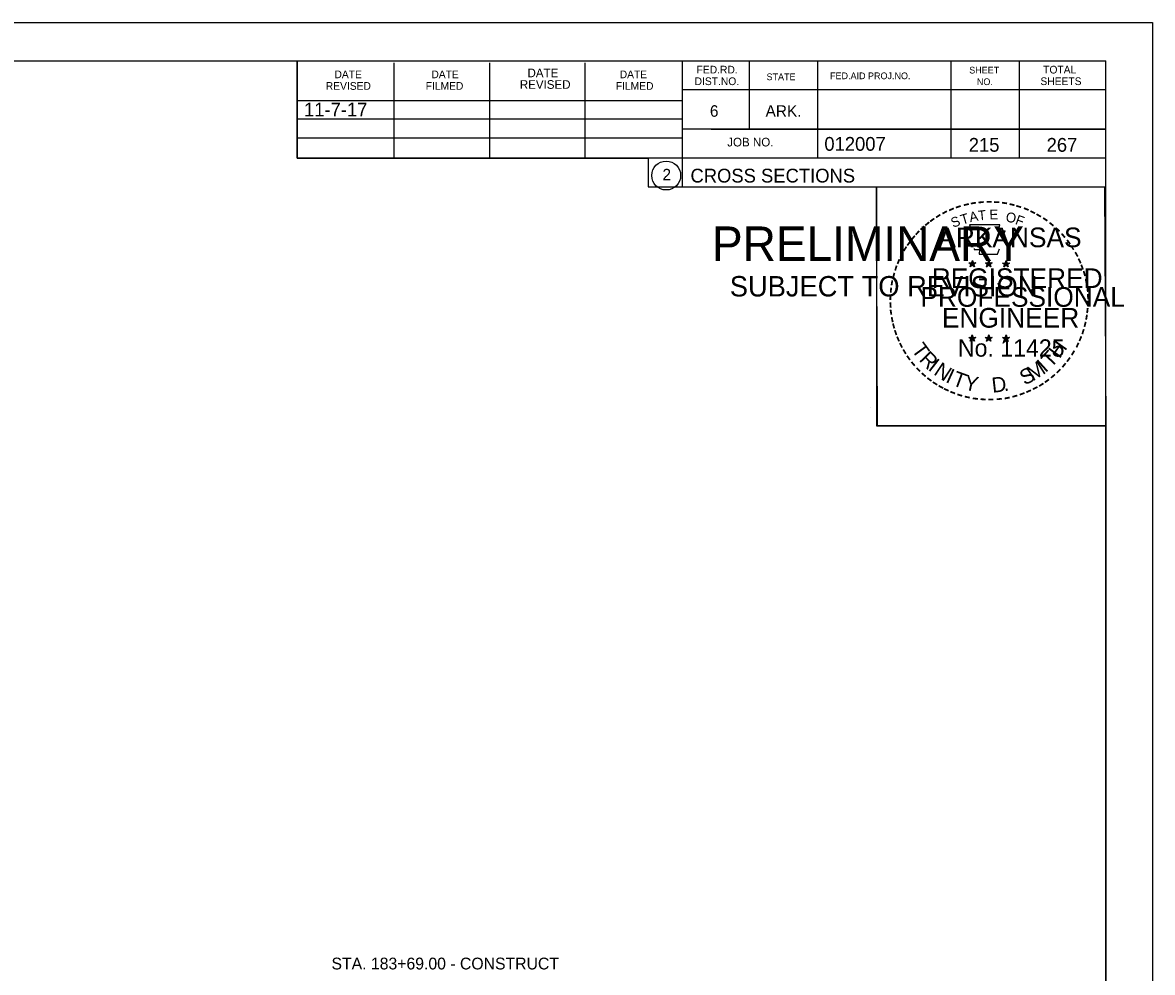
# Model space of a CAD drawing. Extents: x 1374311 to 1383814, y 384102 to 406278.
# Drawn here: x 1382688.1 to 1382803, y 398501.7 to 398598.3 of the extents above; entities that cross this region are included whole.
import ezdxf

# ---------------------------------------------------------------- set-up
doc = ezdxf.new("R2010")
doc.units = 0
for name, color, linetype in [('R_Border', 7, 'Continuous'), ('R_Border PE', 7, 'Continuous'), ('R_Border Prem', 7, 'Continuous'), ('R_Fin Surface', 7, 'Continuous'), ('R_No Plot', 7, 'Continuous'), ('R_Water', 7, 'Continuous'), ('R_Water Annot', 7, 'Continuous')]:
    doc.layers.add(name, color=color, linetype=linetype)

msp = doc.modelspace()

# ---------------------------------------------------------------- linework, layer by layer
at = {"layer": 'R_Border'}
for p, q in [((1382482.07, 398594.37), (1382798.25, 398594.37)), ((1382715.99, 398584.49), (1382715.99, 398594.37)), ((1382755.15, 398594.37), (1382755.15, 398581.57)), ((1382761.99, 398594.37), (1382761.99, 398587.43)), ((1382768.93, 398594.37), (1382768.93, 398584.49)), ((1382782.51, 398594.37), (1382782.51, 398584.49)), ((1382789.45, 398594.37), (1382789.45, 398584.49)), ((1382798.25, 398388.91), (1382798.25, 398594.37)), ((1382725.85, 398584.49), (1382725.85, 398594.17)), ((1382735.61, 398584.49), (1382735.61, 398594.17)), ((1382745.29, 398584.49), (1382745.29, 398594.17)), ((1382798.25, 398591.43), (1382755.15, 398591.43)), ((1382798.25, 398591.45), (1382798.25, 398591.45)), ((1382715.99, 398590.35), (1382755.15, 398590.35)), ((1382715.99, 398588.49), (1382755.15, 398588.49)), ((1382798.25, 398587.43), (1382755.15, 398587.43)), ((1382758.11, 398587.43), (1382798.25, 398587.43)), ((1382715.99, 398584.49), (1382715.99, 398586.55)), ((1382715.99, 398586.55), (1382755.15, 398586.55)), ((1382798.25, 398584.49), (1382715.99, 398584.49)), ((1382755.15, 398581.57), (1382798.25, 398581.57))]:
    msp.add_line(p, q, dxfattribs=at)
msp.add_circle((1382753.54, 398582.71), 1.47, dxfattribs=at)
at = {"layer": 'R_Border PE'}
for p, q in [((1382784.34, 398573.83), (1382784.69, 398573.72)), ((1382784.34, 398573.83), (1382784.59, 398573.78)), ((1382784.34, 398573.83), (1382784.57, 398573.7)), ((1382784.47, 398573.42), (1382784.69, 398573.72)), ((1382784.47, 398573.42), (1382784.6, 398573.66)), ((1382784.47, 398573.42), (1382784.68, 398573.64)), ((1382784.69, 398574.08), (1382784.64, 398573.83)), ((1382784.9, 398573.42), (1382784.68, 398573.63)), ((1382784.69, 398573.72), (1382784.69, 398574.08)), ((1382784.69, 398574.08), (1382784.73, 398573.83)), ((1382785.03, 398573.83), (1382784.69, 398573.72)), ((1382784.9, 398573.42), (1382784.69, 398573.72)), ((1382785.03, 398573.83), (1382784.75, 398573.78)), ((1382784.9, 398573.42), (1382784.76, 398573.71)), ((1382785.03, 398573.83), (1382784.83, 398573.72)), ((1382786.01, 398573.83), (1382786.36, 398573.72)), ((1382786.01, 398573.83), (1382786.26, 398573.78)), ((1382786.01, 398573.83), (1382786.24, 398573.7)), ((1382786.14, 398573.42), (1382786.36, 398573.72)), ((1382786.14, 398573.42), (1382786.27, 398573.66)), ((1382786.14, 398573.42), (1382786.35, 398573.64)), ((1382786.36, 398574.08), (1382786.31, 398573.83)), ((1382786.57, 398573.42), (1382786.35, 398573.63)), ((1382786.36, 398573.72), (1382786.36, 398574.08)), ((1382786.36, 398574.08), (1382786.4, 398573.83)), ((1382786.7, 398573.83), (1382786.36, 398573.72)), ((1382786.57, 398573.42), (1382786.36, 398573.72)), ((1382786.7, 398573.83), (1382786.42, 398573.78)), ((1382786.57, 398573.42), (1382786.43, 398573.71)), ((1382786.7, 398573.83), (1382786.5, 398573.72)), ((1382787.77, 398573.81), (1382788.12, 398573.7)), ((1382787.77, 398573.81), (1382788.02, 398573.77)), ((1382787.77, 398573.81), (1382788.01, 398573.69)), ((1382787.9, 398573.41), (1382788.12, 398573.7)), ((1382787.9, 398573.41), (1382788.03, 398573.65)), ((1382787.9, 398573.41), (1382788.12, 398573.62)), ((1382788.12, 398574.07), (1382788.08, 398573.82)), ((1382788.12, 398573.7), (1382788.12, 398574.07)), ((1382788.12, 398574.07), (1382788.17, 398573.82)), ((1382788.47, 398573.81), (1382788.12, 398573.7)), ((1382788.33, 398573.41), (1382788.12, 398573.7)), ((1382788.33, 398573.41), (1382788.12, 398573.62)), ((1382788.47, 398573.81), (1382788.18, 398573.77)), ((1382788.33, 398573.41), (1382788.2, 398573.7)), ((1382788.47, 398573.81), (1382788.26, 398573.71)), ((1382784.33, 398566.25), (1382784.68, 398566.14)), ((1382784.33, 398566.25), (1382784.59, 398566.21)), ((1382784.33, 398566.25), (1382784.57, 398566.13)), ((1382784.47, 398565.85), (1382784.68, 398566.14)), ((1382784.47, 398565.85), (1382784.59, 398566.09)), ((1382784.47, 398565.85), (1382784.68, 398566.06)), ((1382784.68, 398566.51), (1382784.64, 398566.26)), ((1382784.68, 398566.14), (1382784.68, 398566.51)), ((1382784.68, 398566.51), (1382784.73, 398566.26)), ((1382785.03, 398566.25), (1382784.68, 398566.14)), ((1382784.89, 398565.85), (1382784.68, 398566.14)), ((1382784.89, 398565.85), (1382784.68, 398566.06)), ((1382785.03, 398566.25), (1382784.74, 398566.2)), ((1382784.89, 398565.85), (1382784.76, 398566.14)), ((1382785.03, 398566.25), (1382784.82, 398566.15)), ((1382786, 398566.25), (1382786.35, 398566.14)), ((1382786, 398566.25), (1382786.25, 398566.21)), ((1382786, 398566.25), (1382786.24, 398566.13)), ((1382786.13, 398565.85), (1382786.35, 398566.14)), ((1382786.13, 398565.85), (1382786.26, 398566.09)), ((1382786.13, 398565.85), (1382786.35, 398566.06)), ((1382786.35, 398566.51), (1382786.31, 398566.26)), ((1382786.35, 398566.14), (1382786.35, 398566.51)), ((1382786.35, 398566.51), (1382786.4, 398566.26)), ((1382786.7, 398566.25), (1382786.35, 398566.14)), ((1382786.56, 398565.85), (1382786.35, 398566.14)), ((1382786.56, 398565.85), (1382786.35, 398566.06)), ((1382786.7, 398566.25), (1382786.41, 398566.2)), ((1382786.56, 398565.85), (1382786.43, 398566.14)), ((1382786.7, 398566.25), (1382786.49, 398566.15)), ((1382787.77, 398566.24), (1382788.12, 398566.13)), ((1382787.77, 398566.24), (1382788.02, 398566.2)), ((1382787.77, 398566.24), (1382788.01, 398566.12)), ((1382787.9, 398565.84), (1382788.12, 398566.13)), ((1382787.9, 398565.84), (1382788.03, 398566.08)), ((1382787.9, 398565.84), (1382788.12, 398566.05)), ((1382788.12, 398566.5), (1382788.08, 398566.25)), ((1382788.12, 398566.13), (1382788.12, 398566.5)), ((1382788.12, 398566.5), (1382788.17, 398566.25)), ((1382788.46, 398566.24), (1382788.12, 398566.13)), ((1382788.33, 398565.84), (1382788.12, 398566.13)), ((1382788.33, 398565.84), (1382788.12, 398566.05)), ((1382788.46, 398566.24), (1382788.18, 398566.19)), ((1382788.33, 398565.84), (1382788.19, 398566.13)), ((1382788.46, 398566.24), (1382788.26, 398566.14))]:
    msp.add_line(p, q, dxfattribs=at)
for points in [[(1382784.38, 398577.7), (1382784.65, 398576.88)], [(1382787.89, 398576.78), (1382788.03, 398577.07), (1382787.35, 398577.04), (1382787.49, 398577.7), (1382784.38, 398577.7)], [(1382784.87, 398575.28), (1382784.87, 398575.19), (1382785.43, 398575.18), (1382785.38, 398574.7), (1382787.25, 398574.7), (1382787.45, 398575.24)], [(1382784.69, 398574.08), (1382784.9, 398573.42), (1382784.34, 398573.83), (1382785.03, 398573.83), (1382784.47, 398573.42), (1382784.69, 398574.08)], [(1382786.36, 398574.08), (1382786.57, 398573.42), (1382786.01, 398573.83), (1382786.7, 398573.83), (1382786.14, 398573.42), (1382786.36, 398574.08)], [(1382788.12, 398574.07), (1382788.33, 398573.41), (1382787.77, 398573.81), (1382788.47, 398573.81), (1382787.9, 398573.41), (1382788.12, 398574.07)], [(1382784.68, 398566.51), (1382784.89, 398565.85), (1382784.33, 398566.25), (1382785.03, 398566.25), (1382784.47, 398565.85), (1382784.68, 398566.51)], [(1382786.35, 398566.51), (1382786.56, 398565.85), (1382786, 398566.25), (1382786.7, 398566.25), (1382786.13, 398565.85), (1382786.35, 398566.51)], [(1382788.12, 398566.5), (1382788.33, 398565.84), (1382787.77, 398566.24), (1382788.46, 398566.24), (1382787.9, 398565.84), (1382788.12, 398566.5)]]:
    msp.add_lwpolyline(points, dxfattribs=at)
for centre, radius in [((1382784.68, 398573.71), 0.172), ((1382784.68, 398573.71), 0.145), ((1382784.68, 398573.71), 0.116), ((1382784.68, 398573.71), 0.0991), ((1382784.68, 398573.71), 0.0747), ((1382784.68, 398573.71), 0.0495), ((1382784.68, 398573.71), 0.0296), ((1382786.35, 398573.71), 0.172), ((1382786.35, 398573.71), 0.145), ((1382786.35, 398573.71), 0.116), ((1382786.35, 398573.71), 0.0991), ((1382786.35, 398573.71), 0.0747), ((1382786.35, 398573.71), 0.0495), ((1382786.35, 398573.71), 0.0296), ((1382788.12, 398573.7), 0.172), ((1382788.12, 398573.7), 0.145), ((1382788.12, 398573.7), 0.116), ((1382788.12, 398573.7), 0.0991), ((1382788.12, 398573.7), 0.0747), ((1382788.12, 398573.7), 0.0495), ((1382788.12, 398573.7), 0.0296), ((1382784.68, 398566.14), 0.172), ((1382784.68, 398566.14), 0.145), ((1382784.68, 398566.14), 0.116), ((1382784.68, 398566.14), 0.0991), ((1382784.68, 398566.14), 0.0747), ((1382784.68, 398566.14), 0.0495), ((1382784.68, 398566.14), 0.0296), ((1382786.35, 398566.14), 0.172), ((1382786.35, 398566.14), 0.145), ((1382786.35, 398566.14), 0.116), ((1382786.35, 398566.14), 0.0991), ((1382786.35, 398566.14), 0.0747), ((1382786.35, 398566.14), 0.0495), ((1382786.35, 398566.14), 0.0296), ((1382788.12, 398566.13), 0.172), ((1382788.12, 398566.13), 0.145), ((1382788.12, 398566.13), 0.116), ((1382788.12, 398566.13), 0.0991), ((1382788.12, 398566.13), 0.0747), ((1382788.12, 398566.13), 0.0495), ((1382788.12, 398566.13), 0.0296)]:
    msp.add_circle(centre, radius, dxfattribs=at)
at = {"layer": 'R_No Plot'}
for p, q in [((1382469.67, 398598.27), (1382803, 398598.27)), ((1382774.29, 398559.12), (1382774.29, 398559.12))]:
    msp.add_line(p, q, dxfattribs=at)
for points in [[(1382469.66, 398598.27), (1382803, 398598.27), (1382803, 398384.93), (1382469.66, 398384.93)], [(1382715.99, 398594.37), (1382715.99, 398584.49), (1382751.72, 398584.49), (1382751.72, 398581.57), (1382774.92, 398581.57), (1382774.92, 398557.24), (1382798.25, 398557.24), (1382798.25, 398388.91), (1382482.07, 398388.91), (1382482.07, 398594.37)], [(1382774.92, 398581.57), (1382798.13, 398581.57), (1382798.25, 398557.24), (1382775.04, 398557.24)]]:
    msp.add_lwpolyline(points, close=True, dxfattribs=at)

# ---------------------------------------------------------------- texts
at = {"layer": 'R_Border'}
for s, height, p in [('DATE', 0.782, (1382719.79, 398592.61)), ('DATE', 0.782, (1382729.65, 398592.61)), ('DATE', 0.879, (1382739.43, 398592.71)), ('DATE', 0.782, (1382748.81, 398592.61)), ('FED.RD.', 0.782, (1382756.63, 398593.09)), ('STATE', 0.684, (1382763.75, 398592.41)), ('FED.AID PROJ.NO.', 0.684, (1382770.21, 398592.51)), ('SHEET', 0.684, (1382784.37, 398593.09)), ('TOTAL', 0.782, (1382791.89, 398593.09)), ('REVISED', 0.782, (1382718.91, 398591.43)), ('FILMED', 0.782, (1382729.07, 398591.43)), ('REVISED', 0.879, (1382738.65, 398591.53)), ('FILMED', 0.782, (1382748.41, 398591.43)), ('DIST.NO.', 0.782, (1382756.43, 398591.91)), ('NO.', 0.684, (1382785.15, 398591.91)), ('SHEETS', 0.782, (1382791.61, 398591.91)), ('6', 1.17, (1382757.99, 398588.69)), ('ARK.', 1.172, (1382763.65, 398588.69)), ('JOB NO.', 0.879, (1382759.75, 398585.67)), ('012007', 1.4, (1382769.63, 398585.23)), ('2', 1.17, (1382753.16, 398582.22)), ('CROSS SECTIONS', 1.4, (1382756.01, 398582))]:
    msp.add_text(s, height=height, rotation=360, dxfattribs=at).set_placement(p)
at = {"layer": 'R_Border PE'}
for s, height, rotation, p in [('-', 1.6, 24.3072, (1382782.49, 398578.56)), ('-', 1.6, 19.1761, (1382783.12, 398578.83)), ('-', 1.6, 13.6301, (1382783.87, 398579.07)), ('-', 1.6, 10.2193, (1382784.55, 398579.23)), ('-', 1.6, 5.8968, (1382785.28, 398579.34)), ('-', 1.6, 0.1862, (1382786.05, 398579.42)), ('-', 1.6, 357.743, (1382786.78, 398579.4)), ('-', 1.6, 352.1617, (1382787.52, 398579.35)), ('-', 1.6, 347.2049, (1382788.24, 398579.23)), ('-', 1.6, 342.3362, (1382788.87, 398579.08)), ('-', 1.6, 337.8551, (1382789.61, 398578.86)), ('-', 1.6, 36.2317, (1382780.68, 398577.48)), ('-', 1.6, 34.0636, (1382781.26, 398577.88)), ('-', 1.6, 28.7918, (1382781.86, 398578.25)), ('S', 1, 21.594, (1382782.73, 398577.38)), ('T', 1, 16.4036, (1382783.65, 398577.71)), ('A', 1, 11.2132, (1382784.47, 398577.96)), ('T', 1, 6.0228, (1382785.32, 398578.13)), ('E', 1, 0.8323, (1382786.43, 398578.24)), ('O', 1, 350.4515, (1382788.03, 398578.03)), ('F', 1, 340.0707, (1382788.98, 398577.8)), ('-', 1.6, 334.1211, (1382790.24, 398578.58)), ('-', 1.6, 329.6409, (1382790.82, 398578.3)), ('-', 1.6, 325.8627, (1382791.46, 398577.94)), ('-', 1.6, 48.423, (1382779.33, 398576.21)), ('-', 1.6, 42.9622, (1382779.77, 398576.69)), ('-', 1.6, 38.9507, (1382780.21, 398577.1)), ('ARKANSAS', 2, 360, (1382781.23, 398575.42)), ('-', 1.6, 320.5297, (1382792.07, 398577.51)), ('-', 1.6, 315.5786, (1382792.67, 398577.03)), ('-', 1.6, 54.2325, (1382778.51, 398575.15)), ('-', 1.6, 50.6142, (1382778.92, 398575.72)), ('-', 1.6, 309.8797, (1382793.24, 398576.48)), ('-', 1.6, 306.6522, (1382793.77, 398575.87)), ('-', 1.6, 62.8713, (1382777.87, 398574.01)), ('-', 1.6, 58.0706, (1382778.18, 398574.63)), ('-', 1.4, 303.6753, (1382794.25, 398575.31)), ('-', 1.6, 299.6684, (1382794.57, 398574.7)), ('-', 1.6, 72.3945, (1382777.39, 398572.77)), ('-', 1.6, 67.7743, (1382777.61, 398573.4)), ('DWB', 0.01, 360, (1382784.67, 398573.71)), ('DWB', 0.01, 360, (1382786.34, 398573.71)), ('DWB', 0.01, 360, (1382788.11, 398573.7)), ('-', 1.6, 294.6628, (1382794.89, 398574.09)), ('-', 1.6, 290.5728, (1382795.15, 398573.51)), ('-', 1.6, 75.461, (1382777.2, 398572.06)), ('REGISTERED', 2, 360, (1382780.55, 398571.27)), ('-', 1.6, 285.1233, (1382795.39, 398572.93)), ('-', 1.6, 85.1863, (1382776.99, 398570.65)), ('-', 1.6, 81.2013, (1382777.06, 398571.35)), ('PROFESSIONAL', 2, 360, (1382779.4, 398569.36)), ('-', 1.6, 280.5493, (1382795.59, 398572.19)), ('-', 1.6, 276.5962, (1382795.75, 398571.42)), ('-', 1.6, 89.0622, (1382776.96, 398569.95)), ('-', 1.6, 274.3301, (1382795.81, 398570.7)), ('-', 1.6, 94.1959, (1382777, 398569.23)), ('-', 1.6, 98.9479, (1382777.07, 398568.56)), ('ENGINEER', 2, 360, (1382781.59, 398567.24)), ('-', 1.6, 263.5172, (1382795.82, 398569.4)), ('-', 1.6, 269.9407, (1382795.84, 398570.07)), ('-', 1.6, 101.7149, (1382777.21, 398567.83)), ('-', 1.6, 255.7626, (1382795.64, 398568.07)), ('-', 1.6, 260.9953, (1382795.75, 398568.75)), ('-', 1.6, 105.4578, (1382777.37, 398567.23)), ('-', 1.6, 109.0874, (1382777.58, 398566.6)), ('-', 1.6, 252.8681, (1382795.46, 398567.35)), ('-', 1.6, 114.0643, (1382777.84, 398566.01)), ('-', 1.6, 115.7289, (1382778.14, 398565.39)), ('T', 1.54, 306.0406, (1382778.44, 398564.98)), ('No. 11425', 1.757, 360, (1382783.22, 398564.29)), ('DWB', 0.01, 360, (1382784.67, 398566.14)), ('DWB', 0.01, 360, (1382786.34, 398566.14)), ('DWB', 0.01, 360, (1382788.1, 398566.13)), ('H', 1.54, 54.6088, (1382793.56, 398564.02)), ('-', 1.6, 244.6197, (1382794.98, 398566.05)), ('-', 1.6, 247.8887, (1382795.24, 398566.68)), ('-', 1.6, 120.4471, (1382778.5, 398564.8)), ('-', 1.6, 125.8934, (1382778.9, 398564.24)), ('R', 1.54, 314.005, (1382779.2, 398563.93)), ('T', 1.54, 46.6444, (1382792.67, 398563.07)), ('-', 1.6, 239.0712, (1382794.58, 398565.29)), ('-', 1.6, 130.7181, (1382779.36, 398563.69)), ('-', 1.6, 134.2238, (1382779.88, 398563.14)), ('I', 1.54, 321.9694, (1382780.1, 398563)), ('N', 1.54, 326.5002, (1382780.67, 398562.53)), ('M', 1.54, 32.6563, (1382790.83, 398561.75)), ('I', 1.54, 42.1136, (1382792.11, 398562.6)), ('-', 1.6, 231.2538, (1382793.75, 398564.08)), ('-', 1.6, 233.8452, (1382794.18, 398564.64)), ('-', 1.6, 138.9338, (1382780.41, 398562.68)), ('-', 1.6, 144.6463, (1382780.96, 398562.27)), ('I', 1.54, 335.3603, (1382781.88, 398561.74)), ('T', 1.54, 339.8912, (1382782.54, 398561.42)), ('Y', 1.54, 347.8556, (1382783.76, 398560.97)), ('D', 1.54, 6.3969, (1382786.74, 398560.61)), ('S', 1.54, 26.9312, (1382789.99, 398561.34)), ('-', 1.6, 215.7363, (1382792.2, 398562.53)), ('-', 1.6, 221.0851, (1382792.75, 398563)), ('-', 1.6, 225.7653, (1382793.27, 398563.51)), ('-', 1.6, 148.0898, (1382781.52, 398561.9)), ('-', 1.6, 151.5704, (1382782.1, 398561.58)), ('-', 1.6, 154.6002, (1382782.62, 398561.33)), ('.', 1.54, 13.7642, (1382787.93, 398560.74)), ('-', 1.6, 204.2516, (1382790.48, 398561.48)), ('-', 1.6, 207.3568, (1382791.11, 398561.8)), ('-', 1.6, 212.2491, (1382791.67, 398562.14)), ('-', 1.6, 158.5612, (1382783.25, 398561.08)), ('-', 1.6, 162.7983, (1382783.93, 398560.86)), ('-', 1.6, 167.5555, (1382784.65, 398560.7)), ('-', 1.6, 173.1155, (1382785.42, 398560.59)), ('-', 1.6, 176.5183, (1382786.17, 398560.54)), ('-', 1.6, 181.5918, (1382786.91, 398560.56)), ('-', 1.6, 185.8167, (1382787.72, 398560.63)), ('-', 1.6, 191.2858, (1382788.46, 398560.76)), ('-', 1.6, 195.4743, (1382789.19, 398560.96)), ('-', 1.6, 200.7184, (1382789.86, 398561.21))]:
    msp.add_text(s, height=height, rotation=rotation, dxfattribs=at).set_placement(p)
at = {"layer": 'R_Border Prem'}
for s, height, p in [('PRELIMINARY', 3.5, (1382758.2, 398574.03)), ('DWB', 0.01, (1382758.95, 398575.88)), ('SUBJECT TO REVISION', 2.0751, (1382760.01, 398570.41))]:
    msp.add_text(s, height=height, rotation=360, dxfattribs=at).set_placement(p)
at = {"layer": 'R_Fin Surface'}
msp.add_text('11-7-17', height=1.4, dxfattribs=at).set_placement((1382716.69, 398588.72))
at = {"layer": 'R_Water'}
for s, p in [('215', (1382784.32, 398585.13)), ('267', (1382792.24, 398585.13))]:
    msp.add_text(s, height=1.4, rotation=360, dxfattribs=at).set_placement(p)
at = {"layer": 'R_Water Annot'}
msp.add_text('STA. 183+69.00 - CONSTRUCT', height=1.2, dxfattribs=at).set_placement((1382719.49, 398501.96))

doc.saveas('drawing.dxf')
